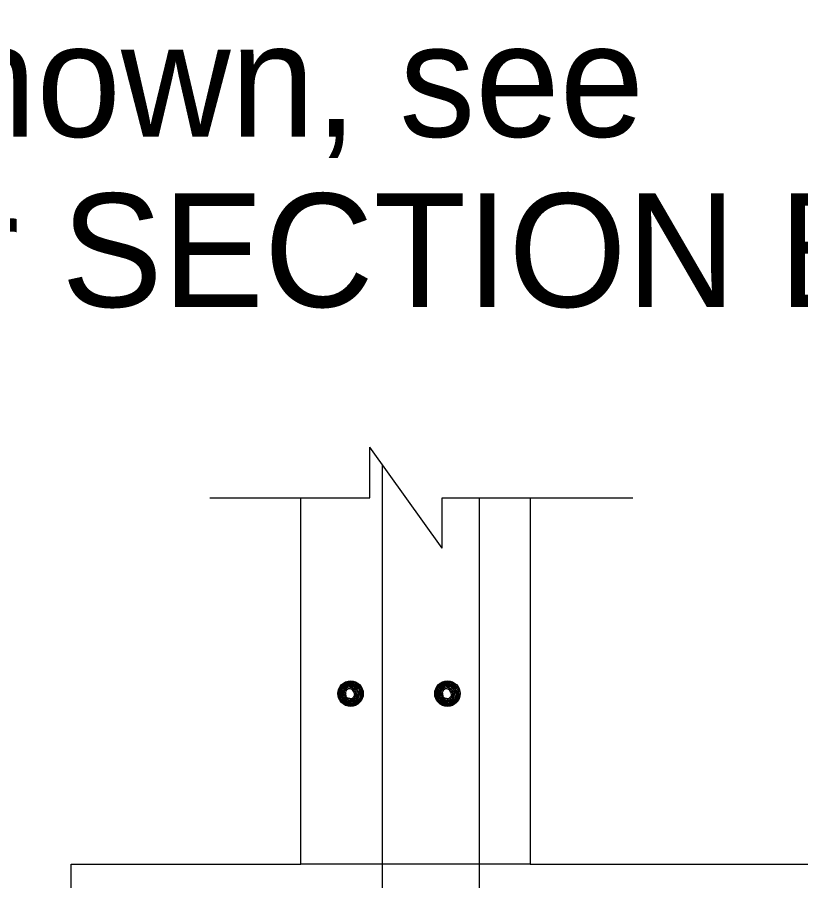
# Model space of a CAD drawing. Extents: x -0.08 to 2.83, y -0.03 to 1.92.
# Drawn here: x 1.5442 to 1.6341, y 1.1966 to 1.2957 of the extents above; entities that cross this region are included whole.
import ezdxf

# ---------------------------------------------------------------- set-up
doc = ezdxf.new("R2010")
doc.units = 0
for name, color, linetype in [('50', 7, 'Continuous'), ('51', 7, 'Continuous'), ('55', 7, 'Continuous'), ('57', 7, 'Continuous')]:
    doc.layers.add(name, color=color, linetype=linetype)

msp = doc.modelspace()

# ---------------------------------------------------------------- linework, layer by layer
at = {"layer": '50'}
for p, q in [((1.576742, 1.198463), (1.576742, 1.240524)), ((1.603058, 1.240531), (1.603058, 1.198463)), ((1.550433, 1.198463), (1.576742, 1.198463)), ((1.550433, 0.987971), (1.550433, 1.198463)), ((1.603058, 1.198463), (1.576742, 1.198463)), ((1.603058, 1.198463), (1.693347, 1.198463))]:
    msp.add_line(p, q, dxfattribs=at)
at = {"layer": '51'}
for p, q in [((1.586096, 1.24432), (1.586096, 1.169228)), ((1.597215, 1.240531), (1.597215, 1.166304))]:
    msp.add_line(p, q, dxfattribs=at)
for points in [[(1.581083, 1.218178), (1.581267, 1.218745), (1.58167, 1.219149), (1.582175, 1.219382), (1.582661, 1.219398), (1.583045, 1.219283), (1.58336, 1.219028), (1.583622, 1.21867), (1.583747, 1.218316), (1.583783, 1.21785), (1.583678, 1.217404), (1.583455, 1.217095), (1.583084, 1.216823), (1.582661, 1.216685), (1.582136, 1.216685), (1.581716, 1.216892), (1.581404, 1.217151), (1.581224, 1.21743), (1.581122, 1.217778), (1.581132, 1.218099), (1.58125, 1.218424), (1.581408, 1.218752), (1.58167, 1.219044), (1.58191, 1.219198), (1.582149, 1.21931), (1.582382, 1.219313), (1.58271, 1.219313), (1.582982, 1.219198), (1.583202, 1.219028), (1.583389, 1.21885), (1.583563, 1.218588), (1.583658, 1.218276), (1.583678, 1.217942), (1.583639, 1.217666), (1.583547, 1.217325), (1.583415, 1.217167), (1.583183, 1.216993), (1.582966, 1.216859), (1.58271, 1.216793), (1.582408, 1.216754), (1.582031, 1.216836), (1.581716, 1.217013), (1.58147, 1.217223), (1.581267, 1.217594), (1.581211, 1.217932), (1.581293, 1.218276), (1.581434, 1.218601), (1.58166, 1.2189), (1.581857, 1.219083), (1.582113, 1.219182), (1.582451, 1.219231), (1.582753, 1.219165), (1.582982, 1.219034), (1.583235, 1.218811), (1.583448, 1.218509), (1.58353, 1.218191), (1.58355, 1.217843), (1.583511, 1.217561), (1.58333, 1.217223), (1.583084, 1.217039), (1.582822, 1.216928), (1.582444, 1.216865), (1.582054, 1.216951), (1.581762, 1.217095), (1.581562, 1.217289), (1.581408, 1.217535), (1.581342, 1.217778), (1.581342, 1.218083), (1.581434, 1.218316), (1.581555, 1.218552), (1.581693, 1.218745), (1.58191, 1.218988), (1.582159, 1.219116), (1.582451, 1.219123), (1.5827, 1.21907), (1.583028, 1.218821), (1.583235, 1.218552), (1.583389, 1.218227), (1.583415, 1.217863), (1.583353, 1.217607), (1.583307, 1.21743), (1.583094, 1.217167), (1.5829, 1.217079), (1.582556, 1.216964), (1.582188, 1.21702), (1.58186, 1.217171), (1.581637, 1.217361), (1.58148, 1.21763), (1.581421, 1.217899), (1.581493, 1.218204), (1.58167, 1.218529), (1.581844, 1.218788), (1.582031, 1.218988), (1.582316, 1.219057), (1.582444, 1.219028), (1.582641, 1.218988), (1.582802, 1.218854), (1.583038, 1.218627), (1.583137, 1.21849), (1.583235, 1.218309), (1.583294, 1.218142)], [(1.583294, 1.218142), (1.583212, 1.217722), (1.583183, 1.21743), (1.583028, 1.217289), (1.582822, 1.217151), (1.582556, 1.217095), (1.58227, 1.217095), (1.582005, 1.217197), (1.581798, 1.217361), (1.581644, 1.217548), (1.581539, 1.217761), (1.581588, 1.218112), (1.581716, 1.218398), (1.58186, 1.218627), (1.582041, 1.218873), (1.58229, 1.218962), (1.582556, 1.21885), (1.582677, 1.218752), (1.582861, 1.218601), (1.582982, 1.218444), (1.583084, 1.218276), (1.58312, 1.218112), (1.583137, 1.217932), (1.583107, 1.217778), (1.583038, 1.217528), (1.582989, 1.2174), (1.582917, 1.217338), (1.582753, 1.21723), (1.582648, 1.217197), (1.582526, 1.217184), (1.582362, 1.217184), (1.582257, 1.217197), (1.582113, 1.21723), (1.581988, 1.217338), (1.581736, 1.217666), (1.58167, 1.217843), (1.581677, 1.218063), (1.581752, 1.21826), (1.581818, 1.218394), (1.581923, 1.218572), (1.582031, 1.21867), (1.582159, 1.218788), (1.582297, 1.218834), (1.582533, 1.218752), (1.582602, 1.218706), (1.58271, 1.218601), (1.582822, 1.21849), (1.5829, 1.218365), (1.582943, 1.218253), (1.583002, 1.218158), (1.583038, 1.218033), (1.583045, 1.217958), (1.583002, 1.217817), (1.582982, 1.217735), (1.582943, 1.21763), (1.582877, 1.217512), (1.582795, 1.217404), (1.5827, 1.217348), (1.582533, 1.217312), (1.582408, 1.217312), (1.58227, 1.217312), (1.582159, 1.217374), (1.582031, 1.217466), (1.581923, 1.217581), (1.58186, 1.217699), (1.581818, 1.217817), (1.581788, 1.217932), (1.581857, 1.21805), (1.581906, 1.218178), (1.581972, 1.218355), (1.582041, 1.21847), (1.582126, 1.218572), (1.582241, 1.218627), (1.582408, 1.218614), (1.582556, 1.218552), (1.582618, 1.218509), (1.58273, 1.218365), (1.582795, 1.21826), (1.582828, 1.218204), (1.582861, 1.218112), (1.582884, 1.218007), (1.5829, 1.217889), (1.582884, 1.217804), (1.582877, 1.217748), (1.582802, 1.217666), (1.582746, 1.217607), (1.58271, 1.217561), (1.582684, 1.217512), (1.582641, 1.217466), (1.582556, 1.217449), (1.582474, 1.217449), (1.582362, 1.217466), (1.582267, 1.217479), (1.582175, 1.217512), (1.58209, 1.217574), (1.582005, 1.21763), (1.581972, 1.217699), (1.581962, 1.217804), (1.581923, 1.217906), (1.58191, 1.217988), (1.581962, 1.218083)], [(1.592188, 1.218178), (1.592382, 1.218745), (1.592776, 1.219149), (1.593278, 1.219382), (1.59377, 1.219398), (1.594157, 1.219283), (1.594472, 1.219028), (1.594725, 1.21867), (1.594852, 1.218316), (1.594898, 1.21785), (1.59479, 1.217404), (1.594567, 1.217095), (1.59419, 1.216823), (1.59377, 1.216685), (1.593245, 1.216685), (1.592825, 1.216892), (1.59251, 1.217151), (1.592336, 1.21743), (1.592231, 1.217778), (1.592238, 1.218099), (1.592356, 1.218424), (1.592517, 1.218752), (1.592776, 1.219044), (1.593018, 1.219198), (1.593258, 1.21931), (1.593494, 1.219313), (1.593816, 1.219313), (1.594091, 1.219198), (1.594311, 1.219028), (1.594492, 1.21885), (1.594672, 1.218588), (1.594767, 1.218276), (1.59479, 1.217942), (1.594751, 1.217666), (1.594656, 1.217325), (1.594524, 1.217167), (1.594285, 1.216993), (1.594075, 1.216859), (1.593816, 1.216793), (1.593511, 1.216754), (1.593137, 1.216836), (1.592825, 1.217013), (1.592585, 1.217223), (1.592382, 1.217594), (1.59232, 1.217932), (1.592398, 1.218276), (1.592539, 1.218601), (1.592769, 1.2189), (1.592966, 1.219083), (1.593219, 1.219182), (1.59356, 1.219231), (1.593862, 1.219165), (1.594091, 1.219034), (1.594344, 1.218811), (1.594554, 1.218509), (1.594636, 1.218191), (1.594662, 1.217843), (1.594629, 1.217561), (1.594439, 1.217223), (1.59419, 1.217039), (1.593924, 1.216928), (1.59355, 1.216865), (1.593163, 1.216951), (1.592864, 1.217095), (1.592674, 1.217289), (1.592517, 1.217535), (1.592448, 1.217778), (1.592448, 1.218083), (1.592539, 1.218316), (1.592664, 1.218552), (1.592802, 1.218745), (1.593018, 1.218988), (1.593268, 1.219116), (1.59356, 1.219123), (1.593809, 1.21907), (1.594131, 1.218821), (1.594344, 1.218552), (1.594492, 1.218227), (1.594524, 1.217863), (1.594459, 1.217607), (1.594419, 1.21743), (1.594203, 1.217167), (1.594009, 1.217079), (1.593665, 1.216964), (1.593304, 1.21702), (1.592976, 1.217171), (1.592743, 1.217361), (1.592589, 1.21763), (1.592536, 1.217899), (1.592602, 1.218204), (1.592776, 1.218529), (1.59295, 1.218788), (1.593137, 1.218988), (1.593422, 1.219057), (1.59355, 1.219028), (1.59375, 1.218988), (1.593908, 1.218854), (1.594144, 1.218627), (1.594252, 1.21849), (1.594344, 1.218309), (1.594403, 1.218142)], [(1.594403, 1.218142), (1.594318, 1.217722), (1.594285, 1.21743), (1.594131, 1.217289), (1.593924, 1.217151), (1.593665, 1.217095), (1.593389, 1.217095), (1.59312, 1.217197), (1.592904, 1.217361), (1.592753, 1.217548), (1.592648, 1.217761), (1.592694, 1.218112), (1.592825, 1.218398), (1.592976, 1.218627), (1.59315, 1.218873), (1.593399, 1.218962), (1.593665, 1.21885), (1.593783, 1.218752), (1.593967, 1.218601), (1.594091, 1.218444), (1.59419, 1.218276), (1.594226, 1.218112), (1.594252, 1.217932), (1.594223, 1.217778), (1.594144, 1.217528), (1.594098, 1.2174), (1.594036, 1.217338), (1.593862, 1.21723), (1.593757, 1.217197), (1.593632, 1.217184), (1.593471, 1.217184), (1.593363, 1.217197), (1.593219, 1.21723), (1.593094, 1.217338), (1.592851, 1.217666), (1.592776, 1.217843), (1.592795, 1.218063), (1.592858, 1.21826), (1.59293, 1.218394), (1.593038, 1.218572), (1.593137, 1.21867), (1.593268, 1.218788), (1.593402, 1.218834), (1.593639, 1.218752), (1.593714, 1.218706), (1.593816, 1.218601), (1.593924, 1.21849), (1.594009, 1.218365), (1.594049, 1.218253), (1.594114, 1.218158), (1.594144, 1.218033), (1.594157, 1.217958), (1.594114, 1.217817), (1.594091, 1.217735), (1.594049, 1.21763), (1.593986, 1.217512), (1.593904, 1.217404), (1.593809, 1.217348), (1.593639, 1.217312), (1.593511, 1.217312), (1.593389, 1.217312), (1.593268, 1.217374), (1.593137, 1.217466), (1.593038, 1.217581), (1.592976, 1.217699), (1.59293, 1.217817), (1.5929, 1.217932), (1.592966, 1.21805), (1.593012, 1.218178), (1.593081, 1.218355), (1.59315, 1.21847), (1.593235, 1.218572), (1.593353, 1.218627), (1.593511, 1.218614), (1.593665, 1.218552), (1.593724, 1.218509), (1.593839, 1.218365), (1.593904, 1.21826), (1.593937, 1.218204), (1.593967, 1.218112), (1.593993, 1.218007), (1.594009, 1.217889), (1.593993, 1.217804), (1.593986, 1.217748), (1.593908, 1.217666), (1.593858, 1.217607), (1.593816, 1.217561), (1.593796, 1.217512), (1.59375, 1.217466), (1.593665, 1.217449), (1.593583, 1.217449), (1.593471, 1.217466), (1.593373, 1.217479), (1.593278, 1.217512), (1.593205, 1.217574), (1.59312, 1.21763), (1.593081, 1.217699), (1.593071, 1.217804), (1.593038, 1.217906), (1.593018, 1.217988), (1.593071, 1.218083)]]:
    msp.add_lwpolyline(points, dxfattribs=at)
for centre in [(1.582465, 1.218042), (1.593574, 1.218042)]:
    msp.add_circle(centre, 0.001462, dxfattribs=at)
at = {"layer": '55'}
for p, q in [((1.584661, 1.240521), (1.584661, 1.246321)), ((1.592971, 1.234736), (1.584661, 1.246321)), ((1.566313, 1.240524), (1.584661, 1.240522)), ((1.592971, 1.234736), (1.592971, 1.240534)), ((1.592971, 1.240534), (1.614827, 1.240531))]:
    msp.add_line(p, q, dxfattribs=at)

# ---------------------------------------------------------------- texts
at = {"layer": '57'}
for s, p in [('For details not shown, see', (1.412887, 1.281954)), ('SECTION A-A or SECTION B-B.', (1.412887, 1.262423))]:
    msp.add_text(s, height=0.01302083, dxfattribs=at).set_placement(p)

doc.saveas('drawing.dxf')
